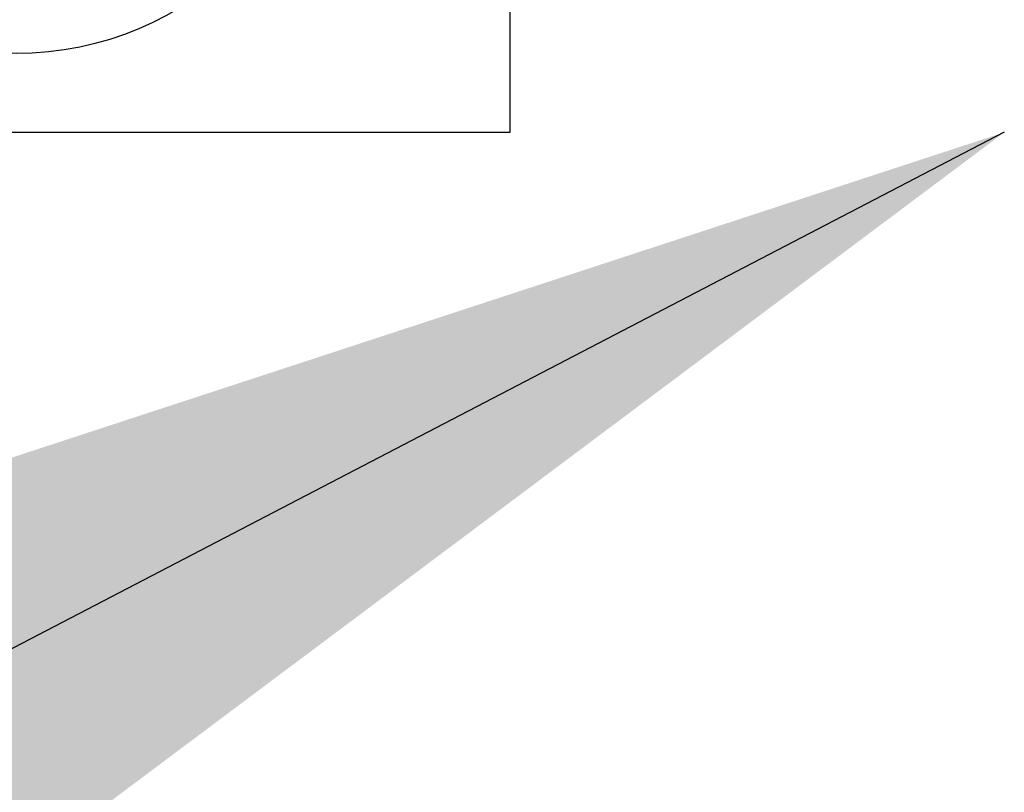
# Model space of a CAD drawing. Header units: millimetres. Extents: x 40090 to 187415, y -53271 to 40260.
# Tile 286 of 406: x 127127 to 127206, y 16900 to 16963. Entities that reach past the tile are written whole.
import ezdxf

# ---------------------------------------------------------------- set-up
doc = ezdxf.new("R2010")
doc.units = ezdxf.units.MM
doc.layers.add('AVM_nárokLAN', color=30, linetype='Continuous')
doc.layers.add('AVM_nároky_silnoproudu', color=170, linetype='Continuous')
doc.styles.add('AVM', font='arial.ttf')
doc.dimstyles.new('AVM-1_50', dxfattribs={"dimscale": 40, "dimtxt": 2.5, "dimasz": 2.5, "dimexe": 1.25, "dimexo": 0.625, "dimtad": 1, "dimdec": 0, "dimrnd": 1, "dimtxsty": 'AVM', "dimcen": 2.5, "dimclrd": 256, "dimclre": 256, "dimclrt": 256, "dimadec": 0, "dimazin": 0, "dimtfac": 1, "dimtdec": 0, "dimtmove": 0, "dimatfit": 3, "dimfxl": 0, "dimarcsym": 0})

# ---------------------------------------------------------------- blocks, each defined once
blk = doc.blocks.new('Dvouzásuvka230V')
blk.add_lwpolyline([(0, 0), (80, 0), (80, 115), (0, 115)], close=True)
blk.add_circle((40, 31.94), 25.56)

msp = doc.modelspace()

# ---------------------------------------------------------------- block references
at = {"layer": 'AVM_nároky_silnoproudu'}
msp.add_blockref('Dvouzásuvka230V', (127086.349, 16953.673), dxfattribs=at)

# ---------------------------------------------------------------- leaders
at = {"layer": 'AVM_nárokLAN', "annotation_type": 0, "has_hookline": 1, "hookline_direction": 1, "text_width": 5076.398}
msp.add_leader([(127206.349, 16953.673), (123491.29, 15020.488), (123391.29, 15020.488)], dimstyle='AVM-1_50', override={"dimgap": 0.625, "dimtad": 0}, dxfattribs=at)

doc.saveas('drawing.dxf')
